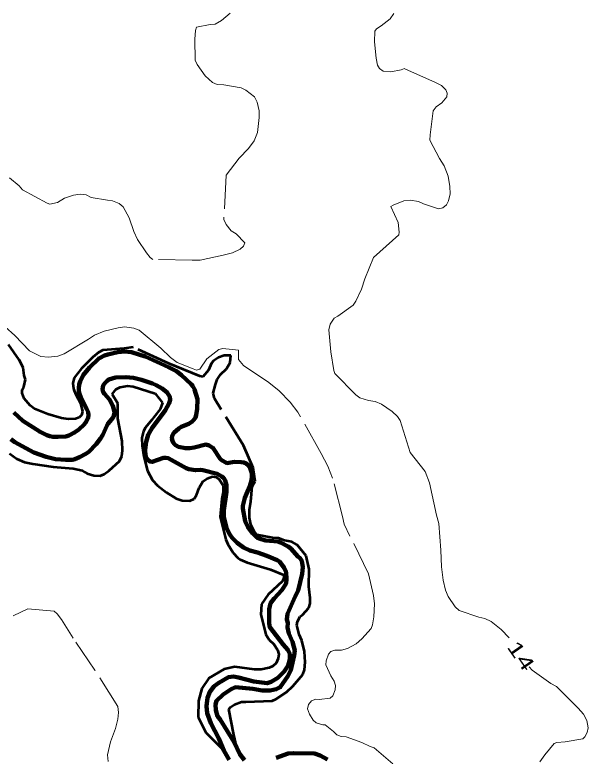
# Model space of a CAD drawing. Extents: x 386081 to 389416, y 5130568 to 5134082.
# Drawn here: x 387238.2 to 387360.5, y 5131828.9 to 5131987.2 of the extents above; entities that cross this region are included whole.
import ezdxf
from ezdxf.enums import TextEntityAlignment as Align

# ---------------------------------------------------------------- set-up
doc = ezdxf.new("R2010")
doc.units = 0
doc.header["$LTSCALE"] = 1.2
doc.linetypes.add('DASH_DOUBLE_DOT', pattern=[9.2, 5, -1.2, 0.3, -1.2, 0.3, -1.2])
doc.linetypes.add('LONG_DASHED', pattern=[7.5, 6, -1.5])
for name, color, linetype, lineweight in [('1', 7, 'Continuous', 53), ('2', 7, 'Continuous', 13), ('4', 7, 'DASH_DOUBLE_DOT', 53)]:
    doc.layers.add(name, color=color, linetype=linetype, lineweight=lineweight)

msp = doc.modelspace()

# ---------------------------------------------------------------- linework, layer by layer
at = {"layer": '1', "linetype": 'LONG_DASHED'}
for points in [[(387285.45, 5131831), (387284.88, 5131833.48), (387283.85, 5131838.95), (387284.16, 5131839.4), (387285.06, 5131839.99), (387286.52, 5131840.58), (387287.43, 5131840.54), (387293.09, 5131840.73), (387293.85, 5131841.11), (387296.15, 5131842.62), (387297.5, 5131843.87), (387299.64, 5131846.41), (387300, 5131847.4), (387300.14, 5131849.01), (387299.99, 5131851.26), (387299.44, 5131853.63), (387298.81, 5131854.94), (387298.35, 5131856.93), (387298.5, 5131857.68), (387299.04, 5131858.75), (387299.58, 5131859.15), (387300.93, 5131860.63), (387301.21, 5131861.51), (387301.22, 5131862.76), (387300.92, 5131865.18), (387301, 5131868.88), (387300.34, 5131871.71), (387298.4, 5131874.08), (387297.29, 5131874.71), (387295.72, 5131874.98), (387294.44, 5131875.46), (387293.12, 5131875.55), (387289.79, 5131876.22), (387289.39, 5131876.72), (387288.55, 5131878.42), (387288.28, 5131879.8), (387288.24, 5131881.63), (387288.56, 5131883.29), (387288.78, 5131886.49), (387289.44, 5131887.63), (387289.02, 5131890.53), (387286.98, 5131895.28), (387280.76, 5131905.29), (387280.5, 5131906.41), (387281, 5131908.3), (387281.36, 5131909.33), (387282.04, 5131910.44), (387283.31, 5131911.65), (387284.09, 5131912.96), (387284.26, 5131914.5), (387282.87, 5131914.51), (387281.6, 5131914.07), (387280.59, 5131913.32), (387280.13, 5131912.84), (387279.46, 5131911.34), (387278.32, 5131909.91), (387277.67, 5131910.05), (387271.04, 5131912.76), (387263.41, 5131916.24), (387261.53, 5131915.99), (387256.95, 5131915.63), (387256.02, 5131915.13), (387254.8, 5131914.13), (387252.36, 5131911.73), (387250.8, 5131909.7), (387250.56, 5131908.54), (387250.71, 5131907.34), (387251.15, 5131906.18), (387252.19, 5131904.3), (387252.62, 5131902.53), (387252.39, 5131901.73), (387251.89, 5131901.21), (387251.09, 5131900.96), (387249.64, 5131900.88), (387248.12, 5131901.13), (387245.21, 5131901.96), (387242.34, 5131903.08), (387241.45, 5131903.82), (387240.18, 5131905.32), (387239.7, 5131906.41), (387239.75, 5131907.13), (387240.11, 5131907.8), (387240.46, 5131909.36), (387240.19, 5131910.19), (387239.92, 5131911.91), (387239.07, 5131913.57), (387236.84, 5131916.8)], [(387237.04, 5131893.59), (387238.56, 5131892.44), (387240.26, 5131891.7), (387242, 5131891.32), (387246.35, 5131890.69), (387250.6, 5131890.38), (387252.6, 5131889.93), (387253.1, 5131889.54), (387253.6, 5131889.26), (387255.01, 5131888.83), (387256.36, 5131888.79), (387257.21, 5131889.15), (387258.32, 5131889.96), (387260.48, 5131891.94), (387261.01, 5131893.01), (387261.14, 5131894.23), (387261.04, 5131896.22), (387260.18, 5131901.03), (387260.15, 5131904.2), (387258.94, 5131906.25), (387259.79, 5131907.29), (387260.66, 5131907.74), (387262.23, 5131907.97), (387263.44, 5131907.84), (387268.11, 5131906.38), (387269.69, 5131904.34), (387269.17, 5131903.04), (387267.81, 5131901.32), (387267.43, 5131900.72), (387266.03, 5131899.13), (387265.6, 5131898.33), (387265.28, 5131896.92), (387265.31, 5131895.29), (387265.67, 5131892.91), (387266.47, 5131889.86), (387267.51, 5131887.84)], [(387267.51, 5131887.84), (387268.58, 5131886.71), (387270.5, 5131885.2), (387272.56, 5131883.97), (387273.88, 5131883.55), (387275.53, 5131883.48), (387276.47, 5131883.9), (387276.91, 5131884.63), (387277.49, 5131886.25), (387278.31, 5131887.55), (387279.23, 5131888.25), (387280.33, 5131888.65), (387281.18, 5131888.51), (387281.84, 5131887.95), (387282.6, 5131886.73), (387282.59, 5131885.28), (387282.32, 5131883.88), (387281.95, 5131880.05), (387283.21, 5131875.23), (387283.62, 5131874.18), (387284.73, 5131872.37), (387285.75, 5131871.3), (387286.25, 5131870.92), (387287.73, 5131870.32), (387292.73, 5131868.83), (387295.52, 5131867.65), (387295.57, 5131867.08), (387295.29, 5131866.34), (387292.26, 5131863.49), (387290.81, 5131861.38), (387290.68, 5131859.16), (387291.73, 5131854.95), (387292.44, 5131853.8), (387293.43, 5131852.84), (387294.25, 5131851.62), (387294.47, 5131850.72), (387294.38, 5131849.82), (387293.91, 5131848.83), (387293.24, 5131848.13), (387292.46, 5131847.79), (387290.77, 5131847.44), (387289.34, 5131847.47), (387285.1, 5131848), (387282.82, 5131847.55), (387279.54, 5131845.59), (387278.07, 5131843.38), (387277.35, 5131840.75), (387277.29, 5131837.28), (387278.9, 5131833.98), (387282.76, 5131830.16)]]:
    msp.add_lwpolyline(points, dxfattribs=at)
at = {"layer": '2', "linetype": 'LONG_DASHED'}
for points in [[(387284.15, 5131987.57), (387282.3, 5131985.99), (387280.9, 5131985.22), (387279.82, 5131985.12), (387276.94, 5131984.54), (387276.72, 5131983.86), (387276.56, 5131981.98), (387276.62, 5131977.54), (387277.11, 5131976.61), (387278.78, 5131974.21), (387280.38, 5131972.74), (387281.31, 5131972.36), (387282.74, 5131972.25), (387286.45, 5131971.63), (387287.45, 5131971.15), (387289.32, 5131969.71), (387289.9, 5131968.59), (387290.31, 5131966.71), (387290.31, 5131965.3), (387289.95, 5131962.05), (387289.26, 5131960.34), (387288.02, 5131958.7), (387286.01, 5131956.59), (387283.29, 5131952.97), (387282.77, 5131943.49), (387283.24, 5131942.46), (387284.35, 5131941.09), (387285.37, 5131940.42), (387287.28, 5131938.51), (387286.98, 5131937.8), (387286.22, 5131937.2), (387284.59, 5131936.42), (387282.63, 5131935.88), (387277.71, 5131934.86), (387276.02, 5131934.82), (387267.64, 5131935), (387267.05, 5131935.37), (387266.23, 5131936.36), (387264.32, 5131939.22), (387263.54, 5131940.92), (387262.54, 5131943.88), (387261.26, 5131946.23), (387260.46, 5131946.91), (387259, 5131947.53), (387257.96, 5131947.62), (387254.49, 5131948.23), (387253.37, 5131948.76), (387252.12, 5131948.92), (387250.66, 5131948.72), (387248.78, 5131948.05), (387247.26, 5131947.16), (387245.67, 5131946.75), (387245.06, 5131947.01), (387239.78, 5131949.82), (387239.06, 5131950.67), (387237.06, 5131952.43)], [(387343.68, 5131854.2), (387341.92, 5131856.01), (387339.8, 5131857.72), (387338.5, 5131858.34), (387337.2, 5131858.62), (387332.96, 5131860.05), (387332.15, 5131860.84), (387330.62, 5131863.05), (387330.07, 5131864.38), (387329.56, 5131866.5), (387329.2, 5131869.36), (387329.09, 5131872.94), (387328.62, 5131878.62), (387328.15, 5131880.36), (387326.63, 5131887.32), (387325.71, 5131889.69), (387322.53, 5131893.79), (387320.4, 5131900.63), (387319.82, 5131901.45), (387318.68, 5131902.51), (387316.42, 5131904.12), (387315.05, 5131904.66), (387313.61, 5131904.84), (387311.82, 5131905.43), (387310.96, 5131906.11), (387306.44, 5131910.61), (387306.26, 5131911.3), (387305.61, 5131915.29), (387305.16, 5131919.94), (387305.47, 5131921.19), (387306.31, 5131922.47), (387307.11, 5131922.91), (387310.37, 5131925.22), (387310.91, 5131926.05), (387312.16, 5131928.61), (387312.89, 5131930.86), (387314.73, 5131935.4), (387320.14, 5131940.25), (387320.19, 5131940.84), (387319.96, 5131942.9), (387318.43, 5131946.29), (387318.94, 5131946.59), (387321.21, 5131947.53), (387322.51, 5131947.62), (387324.32, 5131947.37), (387325.4, 5131946.88), (387328.59, 5131945.79), (387329.52, 5131945.99), (387330.26, 5131946.63), (387330.73, 5131947.49), (387331.07, 5131949), (387331.03, 5131950.58), (387330.64, 5131952.73), (387329.78, 5131954.96), (387328.77, 5131956.51), (387326.74, 5131960.48), (387326.79, 5131961.58), (387327.42, 5131966.74), (387328.09, 5131967.54), (387329.31, 5131968.43), (387330.38, 5131969.71), (387330.44, 5131970.45), (387330.14, 5131971.18), (387329.21, 5131972.09), (387327.97, 5131972.75), (387321.3, 5131975.72), (387320.58, 5131975.46), (387318.4, 5131975.05), (387316.75, 5131975.17), (387315.96, 5131975.76), (387315.58, 5131976.49), (387315.28, 5131977.92), (387314.92, 5131981.44), (387315, 5131983.72), (387315.36, 5131984.22), (387316.36, 5131984.84), (387318.25, 5131986.36), (387319.08, 5131987.51)], [(387309.15, 5131851.94), (387310.98, 5131852.94), (387312.19, 5131853.98), (387314.24, 5131856.18), (387314.53, 5131856.96), (387314.81, 5131858.68), (387314.92, 5131861.44), (387314.68, 5131863.21), (387313.67, 5131867.86), (387308.42, 5131878.47), (387308.07, 5131880.09), (387305.98, 5131888.28), (387304.96, 5131890.87), (387303.57, 5131893.53), (387298.58, 5131902.38), (387296.94, 5131904.51), (387294.6, 5131906.92), (387292.39, 5131908.68), (387286.97, 5131912.33), (387285.92, 5131913.59), (387285.87, 5131915.63), (387282.55, 5131916), (387281.73, 5131915.78), (387279.17, 5131913.8), (387277.65, 5131911.59), (387276.95, 5131911.38), (387276.19, 5131911.61), (387272.82, 5131913.01), (387271.41, 5131914.05), (387269.33, 5131916.05), (387264.67, 5131919.91), (387263.58, 5131920.28), (387261.56, 5131920.59), (387260.19, 5131920.42), (387257.21, 5131919.7), (387255.16, 5131918.84), (387253.89, 5131917.96), (387248.66, 5131914.8), (387247.33, 5131914.37), (387245.34, 5131914.13), (387243.73, 5131914.28), (387241.26, 5131915.5), (387238.17, 5131918.74), (387236.12, 5131920.58)], [(387258.06, 5131827.8), (387257.91, 5131829.2), (387258.57, 5131832.04), (387259.64, 5131834.88), (387260.17, 5131836.88), (387260.32, 5131838.3), (387260.12, 5131839.58), (387255.23, 5131847.33), (387250.59, 5131854.13), (387248.09, 5131858.11), (387247.19, 5131859.36), (387246.55, 5131859.91), (387240.97, 5131860.38), (387237.8, 5131858.9)], [(387318.86, 5131827.3), (387314.84, 5131830.76), (387314, 5131831.01), (387312.23, 5131831.86), (387308.87, 5131833.05), (387307.79, 5131833.12), (387306.87, 5131833.48), (387306.19, 5131834.2), (387304.4, 5131835.63), (387303.87, 5131835.65), (387302.48, 5131836.05), (387301.85, 5131836.63), (387301.04, 5131837.88), (387300.65, 5131839.07), (387300.84, 5131840), (387301.48, 5131840.74), (387302.41, 5131841.11), (387303.14, 5131841.03), (387305.45, 5131841.3), (387306.02, 5131841.84), (387306.55, 5131843.12), (387306.58, 5131844.05), (387306.28, 5131844.94), (387305.57, 5131846.08), (387304.52, 5131848.41), (387304.58, 5131849.3), (387305.07, 5131850.74), (387305.57, 5131851.26), (387306.43, 5131851.55), (387307.88, 5131851.55), (387309.15, 5131851.94)], [(387350.22, 5131827.76), (387351.24, 5131829.26), (387353.28, 5131831.66), (387353.85, 5131831.84), (387355.61, 5131831.98), (387359.38, 5131832.66), (387359.83, 5131833.08), (387360.34, 5131834.01), (387360.52, 5131835.01), (387360.26, 5131836.57), (387359.52, 5131837.94), (387358.38, 5131839.19), (387353.73, 5131843.8), (387352.56, 5131844.49), (387348.55, 5131847.28), (387347.94, 5131848.04)]]:
    msp.add_lwpolyline(points, dxfattribs=at)
at = {"layer": '4', "linetype": 'Continuous', "lineweight": 90}
for points in [[(387276.21, 5131907.84), (387275.83, 5131908.37), (387273.7, 5131910.3), (387272.68, 5131911.11), (387270.95, 5131911.99), (387266, 5131914.26), (387263.03, 5131915.16), (387261.58, 5131915.34), (387260.14, 5131915.22), (387258.01, 5131914.72), (387257.27, 5131914.47), (387256.06, 5131913.84), (387254.13, 5131911.93), (387252.74, 5131910.25), (387252.08, 5131908.95), (387251.88, 5131908.26), (387251.79, 5131907.51), (387251.82, 5131906.76), (387251.94, 5131906.26), (387252.23, 5131905.54), (387253.53, 5131903.05), (387253.79, 5131902.36), (387253.91, 5131901.72), (387253.83, 5131901.16), (387253.34, 5131900.24), (387252.93, 5131899.72), (387251.82, 5131898.71), (387250.93, 5131898.03), (387249.69, 5131897.38), (387249.02, 5131897.22), (387247.41, 5131897.13), (387246.29, 5131897.15), (387245.64, 5131897.26), (387245, 5131897.47), (387243.57, 5131898.17), (387239.89, 5131900.51), (387237.95, 5131902.3)], [(387237.34, 5131896.59), (387238.17, 5131896.01), (387240.49, 5131894.67), (387242.23, 5131893.8), (387244.87, 5131892.88), (387246.86, 5131892.38), (387249.04, 5131892.18), (387250.48, 5131892.21), (387251, 5131892.33), (387251.99, 5131892.76), (387253.35, 5131893.49), (387253.95, 5131893.94), (387255.51, 5131895.55), (387256.44, 5131896.73), (387256.91, 5131897.54), (387257.77, 5131899.45), (387258.03, 5131899.9), (387258.83, 5131900.82), (387259.2, 5131901.41), (387259.38, 5131901.9), (387259.4, 5131902.43), (387259.05, 5131903.76), (387258.35, 5131905.07), (387257.27, 5131906.3), (387257.03, 5131906.67), (387256.88, 5131907.26), (387257.04, 5131908.05), (387257.4, 5131908.59), (387257.88, 5131909.07), (387258.26, 5131909.33), (387258.92, 5131909.59), (387259.64, 5131909.76), (387261.84, 5131909.83), (387263.5, 5131909.69), (387265.22, 5131909.3), (387267.51, 5131908.47)], [(387267.51, 5131908.47), (387268.36, 5131908.12), (387269.62, 5131907.45), (387270.71, 5131906.58), (387271.22, 5131905.69), (387271.34, 5131904.98), (387271.13, 5131904.29), (387270.25, 5131902.76), (387267.45, 5131899.07), (387266.65, 5131897.55), (387266.2, 5131896.05), (387265.96, 5131894.36), (387266.05, 5131893.13), (387266.21, 5131892.66), (387266.47, 5131892.25), (387266.96, 5131891.86), (387267.5, 5131891.76), (387269.91, 5131892.62), (387270.38, 5131892.66), (387270.88, 5131892.55), (387274.73, 5131890.45), (387275.29, 5131890.21), (387276.75, 5131889.97), (387277.79, 5131890.08), (387278.29, 5131890), (387281.32, 5131889.2), (387282.35, 5131888.63), (387282.75, 5131888.26), (387283.04, 5131887.82), (387283.35, 5131886.8), (387283.32, 5131885.37), (387282.77, 5131881.47), (387282.8, 5131880.03), (387283.42, 5131877.46), (387284.05, 5131876.24), (387284.53, 5131875.59), (387285.61, 5131874.47), (387286.95, 5131873.47), (387288.31, 5131872.83), (387289.96, 5131872.4), (387291.96, 5131871.72), (387294.17, 5131870.8), (387294.62, 5131870.48), (387295.61, 5131869.16), (387296.05, 5131868.24), (387296.17, 5131866.71), (387296.04, 5131865.82), (387295.16, 5131864.4), (387293.51, 5131862.63), (387292.76, 5131861.58), (387292.41, 5131860.34), (387292.47, 5131857.25), (387292.58, 5131856.47), (387295.43, 5131852.76), (387296.45, 5131851.62), (387296.84, 5131850.79), (387296.86, 5131849.59), (387296.47, 5131848.3), (387295.64, 5131846.99), (387294.3, 5131845.67), (387292.89, 5131844.82), (387292.01, 5131844.51), (387289.2, 5131844.88), (387285.93, 5131845.75), (387284.81, 5131845.93), (387283.73, 5131845.79), (387281.68, 5131844.63), (387280.72, 5131843.88), (387279.8, 5131842.67), (387279.26, 5131841.4), (387279.05, 5131839.65), (387279.23, 5131838.16), (387279.97, 5131835.99), (387281.69, 5131832.7), (387282.76, 5131830.16), (387283.88, 5131828.16)], [(387287.17, 5131828.11), (387286.2, 5131829.4), (387285, 5131831.95), (387281.97, 5131836.75), (387281.42, 5131837.51), (387281.06, 5131838.8), (387281.02, 5131840.01), (387281.19, 5131840.74), (387282.64, 5131842.13), (387284.35, 5131843.26), (387285.26, 5131843.66), (387288.93, 5131843.34), (387290.94, 5131842.97), (387292.63, 5131842.96), (387293.97, 5131843.24), (387294.81, 5131843.67), (387296.41, 5131846.01), (387297.06, 5131847.28), (387297.79, 5131850.45), (387297.91, 5131851.5), (387297.44, 5131853.36), (387296.67, 5131855.13), (387296.38, 5131856.44), (387296.43, 5131857.4), (387296.21, 5131858.09), (387296.39, 5131859.3), (387297.98, 5131863.04), (387298.66, 5131864.33), (387299.45, 5131867.9), (387299.62, 5131869.3), (387299.4, 5131870.61), (387298.98, 5131871.3), (387298.65, 5131871.49), (387297.04, 5131873.25), (387296.49, 5131873.68), (387294.88, 5131874.58), (387294.31, 5131874.76), (387291.67, 5131875), (387290.29, 5131875.38), (387289.79, 5131875.65), (387289.45, 5131875.95), (387288.89, 5131876.54), (387287.87, 5131877.88), (387287.34, 5131879.09), (387286.81, 5131881.79), (387286.84, 5131882.42), (387287.28, 5131884.12), (387287.57, 5131884.98), (387288.34, 5131886.55), (387288.67, 5131887.82), (387288.76, 5131888.7), (387288.73, 5131889.37), (387288.3, 5131890.66), (387287.96, 5131891.08), (387287.53, 5131891.41), (387287.03, 5131891.63), (387286.45, 5131891.74), (387285.05, 5131891.79), (387283.41, 5131891.51), (387282.21, 5131892.2), (387281.99, 5131892.42), (387280.5, 5131894.71), (387279.63, 5131895.25), (387278.95, 5131895.46), (387276.41, 5131894.84), (387275.49, 5131894.7), (387274.56, 5131894.67), (387273.09, 5131895.01), (387272.43, 5131895.36), (387272.04, 5131895.75), (387271.79, 5131896.23), (387271.68, 5131896.76), (387271.77, 5131897.36), (387272.1, 5131897.96), (387273.13, 5131898.9), (387273.67, 5131899.24), (387275.29, 5131899.92), (387276.02, 5131900.36), (387276.39, 5131900.76), (387276.7, 5131901.26), (387276.88, 5131901.73), (387277.11, 5131903.11), (387277.15, 5131905.13), (387276.5, 5131907.24), (387276.21, 5131907.84)], [(387304.89, 5131828.24), (387303.32, 5131829.09), (387302.1, 5131829.49), (387297.61, 5131829.59), (387296.48, 5131829.53), (387293.96, 5131828.59)]]:
    msp.add_lwpolyline(points, dxfattribs=at)

# ---------------------------------------------------------------- texts
at = {"layer": '2', "width": 1.5}
msp.add_text('14', height=3, rotation=304.774, dxfattribs=at).set_placement((387344.956, 5131849.525), align=Align.CENTER)

doc.saveas('drawing.dxf')
